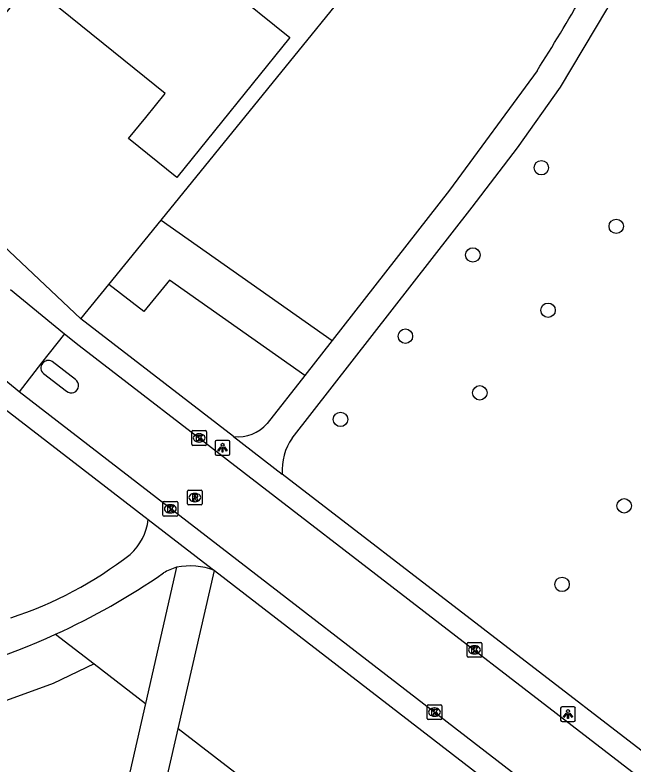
# Model space of a CAD drawing. Extents: x 159503 to 160347, y 382525 to 383272.
# Drawn here: x 160021.1 to 160063, y 382910.4 to 382961.2 of the extents above; entities that cross this region are included whole.
import ezdxf

# ---------------------------------------------------------------- set-up
doc = ezdxf.new("R2010")
doc.units = 0
for name, color, linetype in [('IMGEO_Boom', 7, 'Continuous'), ('IMGEO_Fietspad_open', 7, 'Continuous'), ('IMGEO_Groenvoorziening', 7, 'Continuous'), ('IMGEO_Kolk', 7, 'Continuous'), ('IMGEO_Lichtpunt', 7, 'Continuous'), ('IMGEO_Pand', 7, 'Continuous'), ('IMGEO_Rioolput', 7, 'Continuous'), ('IMGEO_Voetpad_halfverhard', 7, 'Continuous'), ('IMGEO_Voetpad_open', 7, 'Continuous')]:
    doc.layers.add(name, color=color, linetype=linetype)

msp = doc.modelspace()

# ---------------------------------------------------------------- linework, layer by layer
at = {"layer": 'IMGEO_Boom'}
for centre in [(160056.777, 382950.854), (160061.851, 382946.88), (160052.133, 382944.94), (160057.229, 382941.195), (160047.564, 382939.433), (160052.606, 382935.596), (160043.163, 382933.794), (160062.39, 382927.938), (160058.183, 382922.614)]:
    msp.add_circle(centre, 0.489, dxfattribs=at)
at = {"layer": 'IMGEO_Fietspad_open'}
for points in [[(160020.788, 382942.6), (160024.456, 382939.589)], [(160024.456, 382939.589), (160022.909, 382937.636), (160021.378, 382935.67)], [(160024.456, 382939.589), (160025.459, 382938.803), (160069.998, 382904.476), (160076.227, 382899.664)], [(160021.378, 382935.67), (160021.106, 382935.882), (160018.22, 382938.246)], [(160025.194, 382936.508), (160023.624, 382937.724)], [(160023.026, 382936.902), (160024.589, 382935.703)], [(160072.665, 382896.136), (160068.062, 382899.707), (160066.117, 382901.155), (160063.074, 382903.483), (160021.378, 382935.67)]]:
    msp.add_lwpolyline(points, dxfattribs=at)
for centre, radius, start, end in [((160023.377, 382937.276), 0.512, 61.093, 142.5695), ((160023.361, 382937.274), 0.501, 141.3505, 227.9967), ((160024.908, 382936.093), 0.504, 230.689, 55.4574)]:
    msp.add_arc(centre, radius, start, end, dxfattribs=at)
at = {"layer": 'IMGEO_Groenvoorziening'}
for points in [[(160031.009, 382947.305), (160052.413, 382973.653), (160074.019, 383000), (160086.515, 383015.238), (160064.154, 383036.884)], [(160027.46, 382942.936), (160031.009, 382947.305)], [(160031.009, 382947.305), (160042.591, 382939.142)], [(160025.568, 382940.607), (160027.46, 382942.936)], [(160040.742, 382936.775), (160031.571, 382943.239), (160029.837, 382941.105), (160027.46, 382942.936)], [(160023.853, 382919.231), (160026.463, 382917.219)], [(160026.463, 382917.219), (160023.698, 382915.886), (160018.766, 382914.115), (160013.958, 382912.93), (160007.888, 382911.617), (159998.661, 382910.612)], [(160026.463, 382917.219), (160029.949, 382914.53)], [(160043.686, 382903.936), (160032.153, 382912.831)]]:
    msp.add_lwpolyline(points, dxfattribs=at)
at = {"layer": 'IMGEO_Kolk'}
for p, q in [((160033.086, 382932.111), (160033.086, 382932.963)), ((160033.161, 382933.037), (160034.013, 382933.037)), ((160033.574, 382932.817), (160033.599, 382932.817)), ((160034.087, 382932.963), (160034.087, 382932.111)), ((160033.597, 382932.257), (160033.572, 382932.257)), ((160034.013, 382932.037), (160033.161, 382932.037)), ((160031.13, 382927.309), (160031.13, 382928.161)), ((160031.205, 382928.235), (160032.057, 382928.235)), ((160031.618, 382928.015), (160031.643, 382928.015)), ((160032.131, 382928.161), (160032.131, 382927.309)), ((160032.057, 382927.235), (160031.205, 382927.235)), ((160031.641, 382927.455), (160031.616, 382927.455)), ((160051.74, 382917.752), (160051.74, 382918.604)), ((160051.815, 382918.678), (160052.667, 382918.678)), ((160052.228, 382918.458), (160052.253, 382918.458)), ((160052.741, 382918.604), (160052.741, 382917.752)), ((160052.251, 382917.898), (160052.226, 382917.898)), ((160052.667, 382917.678), (160051.815, 382917.678)), ((160049.029, 382913.532), (160049.029, 382914.384)), ((160049.104, 382914.458), (160049.956, 382914.458)), ((160050.03, 382914.384), (160050.03, 382913.532)), ((160049.517, 382914.238), (160049.542, 382914.238)), ((160049.956, 382913.458), (160049.104, 382913.458)), ((160049.54, 382913.678), (160049.515, 382913.678))]:
    msp.add_line(p, q, dxfattribs=at)
for points in [[(160033.086, 382932.111), (160033.086, 382932.963)], [(160033.161, 382933.037), (160034.013, 382933.037)], [(160033.407, 382932.737), (160033.53, 382932.737), (160033.53, 382932.586), (160033.66, 382932.737), (160033.824, 382932.737), (160033.678, 382932.586), (160033.831, 382932.337), (160033.679, 382932.337), (160033.594, 382932.501), (160033.53, 382932.434), (160033.53, 382932.337), (160033.407, 382932.337), (160033.407, 382932.737)], [(160034.087, 382932.963), (160034.087, 382932.111)], [(160034.013, 382932.037), (160033.161, 382932.037)], [(160031.13, 382927.309), (160031.13, 382928.161)], [(160031.205, 382928.235), (160032.057, 382928.235)], [(160032.131, 382928.161), (160032.131, 382927.309)], [(160031.451, 382927.935), (160031.574, 382927.935), (160031.574, 382927.784), (160031.704, 382927.935), (160031.868, 382927.935), (160031.722, 382927.784), (160031.875, 382927.535), (160031.723, 382927.535), (160031.638, 382927.699), (160031.574, 382927.632), (160031.574, 382927.535), (160031.451, 382927.535), (160031.451, 382927.935)], [(160032.057, 382927.235), (160031.205, 382927.235)], [(160051.74, 382917.752), (160051.74, 382918.604)], [(160051.815, 382918.678), (160052.667, 382918.678)], [(160052.061, 382918.378), (160052.184, 382918.378), (160052.184, 382918.227), (160052.314, 382918.378), (160052.478, 382918.378), (160052.332, 382918.227), (160052.485, 382917.978), (160052.333, 382917.978), (160052.248, 382918.142), (160052.184, 382918.075), (160052.184, 382917.978), (160052.061, 382917.978), (160052.061, 382918.378)], [(160052.741, 382918.604), (160052.741, 382917.752)], [(160052.667, 382917.678), (160051.815, 382917.678)], [(160049.029, 382913.532), (160049.029, 382914.384)], [(160049.104, 382914.458), (160049.956, 382914.458)], [(160050.03, 382914.384), (160050.03, 382913.532)], [(160049.35, 382914.158), (160049.473, 382914.158), (160049.473, 382914.007), (160049.603, 382914.158), (160049.767, 382914.158), (160049.621, 382914.007), (160049.774, 382913.758), (160049.622, 382913.758), (160049.537, 382913.922), (160049.473, 382913.855), (160049.473, 382913.758), (160049.35, 382913.758), (160049.35, 382914.158)], [(160049.956, 382913.458), (160049.104, 382913.458)]]:
    msp.add_lwpolyline(points, dxfattribs=at)
for centre, start, end in [((160033.163, 382932.961), 91.552, 178.448), ((160033.163, 382932.961), 91.552, 178.448), ((160034.011, 382932.961), 1.552, 88.448), ((160034.011, 382932.961), 1.552, 88.448), ((160033.163, 382932.113), 181.552, 268.448), ((160033.163, 382932.113), 181.552, 268.448), ((160034.011, 382932.113), 271.552, 358.448), ((160034.011, 382932.113), 271.552, 358.448), ((160031.207, 382928.159), 91.552, 178.448), ((160031.207, 382928.159), 91.552, 178.448), ((160032.055, 382928.159), 1.552, 88.448), ((160032.055, 382928.159), 1.552, 88.448), ((160031.207, 382927.311), 181.552, 268.448), ((160031.207, 382927.311), 181.552, 268.448), ((160032.055, 382927.311), 271.552, 358.448), ((160032.055, 382927.311), 271.552, 358.448), ((160051.817, 382918.602), 91.552, 178.448), ((160051.817, 382918.602), 91.552, 178.448), ((160052.665, 382918.602), 1.552, 88.448), ((160052.665, 382918.602), 1.552, 88.448), ((160051.817, 382917.754), 181.552, 268.448), ((160051.817, 382917.754), 181.552, 268.448), ((160052.665, 382917.754), 271.552, 358.448), ((160052.665, 382917.754), 271.552, 358.448), ((160049.106, 382914.382), 91.552, 178.448), ((160049.106, 382914.382), 91.552, 178.448), ((160049.954, 382914.382), 1.552, 88.448), ((160049.954, 382914.382), 1.552, 88.448), ((160049.106, 382913.534), 181.552, 268.448), ((160049.106, 382913.534), 181.552, 268.448), ((160049.954, 382913.534), 271.552, 358.448), ((160049.954, 382913.534), 271.552, 358.448)]:
    msp.add_arc(centre, 0.0765, start, end, dxfattribs=at)
for centre, major_axis, ratio, start_param, end_param in [((160033.573, 382932.537), (-0.387, 0.002), 0.722429, 4.712389, 7.853982), ((160033.598, 382932.537), (-0.39, 0.002), 0.717154, 1.570796, 4.712389), ((160031.617, 382927.735), (-0.387, 0.002), 0.722429, 4.712389, 7.853982), ((160031.642, 382927.735), (-0.39, 0.002), 0.717154, 1.570796, 4.712389), ((160052.227, 382918.178), (-0.387, 0.002), 0.722429, 4.712389, 7.853982), ((160052.252, 382918.178), (-0.39, 0.002), 0.717154, 1.570796, 4.712389), ((160049.516, 382913.958), (-0.387, 0.002), 0.722429, 4.712389, 7.853982), ((160049.541, 382913.958), (-0.39, 0.002), 0.717154, 1.570796, 4.712389)]:
    msp.add_ellipse(centre, major_axis=major_axis, ratio=ratio, start_param=start_param, end_param=end_param, dxfattribs=at)
at = {"layer": 'IMGEO_Lichtpunt'}
for p, q in [((160034.674, 382932.276), (160034.674, 382931.469)), ((160034.674, 382932.276), (160034.674, 382931.469)), ((160035.576, 382932.371), (160034.768, 382932.371)), ((160035.576, 382932.371), (160034.768, 382932.371)), ((160035.67, 382931.469), (160035.67, 382932.276)), ((160035.67, 382931.469), (160035.67, 382932.276)), ((160034.768, 382931.375), (160035.576, 382931.375)), ((160034.768, 382931.375), (160035.576, 382931.375)), ((160058.986, 382914.322), (160058.178, 382914.322)), ((160058.986, 382914.322), (160058.178, 382914.322)), ((160058.084, 382914.227), (160058.084, 382913.42)), ((160058.084, 382914.227), (160058.084, 382913.42)), ((160059.08, 382913.42), (160059.08, 382914.227)), ((160059.08, 382913.42), (160059.08, 382914.227)), ((160058.178, 382913.326), (160058.986, 382913.326)), ((160058.178, 382913.326), (160058.986, 382913.326))]:
    msp.add_line(p, q, dxfattribs=at)
for points in [[(160035.048, 382931.94), (160035.087, 382931.912), (160034.899, 382931.65), (160034.861, 382931.677), (160035.048, 382931.94)], [(160035.15, 382931.892), (160035.197, 382931.892), (160035.197, 382931.57), (160035.15, 382931.57), (160035.15, 382931.892)], [(160035.26, 382931.912), (160035.298, 382931.939), (160035.485, 382931.677), (160035.446, 382931.649), (160035.26, 382931.912)], [(160058.458, 382913.891), (160058.497, 382913.863), (160058.309, 382913.601), (160058.271, 382913.628), (160058.458, 382913.891)], [(160058.56, 382913.843), (160058.607, 382913.843), (160058.607, 382913.521), (160058.56, 382913.521), (160058.56, 382913.843)], [(160058.67, 382913.863), (160058.708, 382913.89), (160058.895, 382913.628), (160058.856, 382913.6), (160058.67, 382913.863)]]:
    msp.add_lwpolyline(points, dxfattribs=at)
for centre in [(160035.173, 382932.074), (160058.583, 382914.025)]:
    msp.add_circle(centre, 0.0994, dxfattribs=at)
for centre, start, end in [((160034.768, 382932.276), 90, 180), ((160034.768, 382932.276), 90, 180), ((160035.576, 382932.276), 0, 90), ((160035.576, 382932.276), 0, 90), ((160034.768, 382931.469), 180, 270), ((160034.768, 382931.469), 180, 270), ((160035.576, 382931.469), 270, 0), ((160035.576, 382931.469), 270, 360), ((160058.178, 382914.227), 90, 180), ((160058.178, 382914.227), 90, 180), ((160058.986, 382914.227), 0, 90), ((160058.986, 382914.227), 0, 90), ((160058.178, 382913.42), 180, 270), ((160058.178, 382913.42), 180, 270), ((160058.986, 382913.42), 270, 0), ((160058.986, 382913.42), 270, 360)]:
    msp.add_arc(centre, 0.0946, start, end, dxfattribs=at)
at = {"layer": 'IMGEO_Pand'}
msp.add_lwpolyline([(160011.78, 382954.169), (160012.771, 382955.393), (160011.986, 382956.029), (160012.916, 382957.191), (160007.749, 382961.454), (160012.437, 382967.265), (160013.346, 382966.541), (160016.393, 382970.234), (160017.292, 382969.479), (160020.71, 382973.659), (160024.597, 382970.514), (160034.771, 382962.282), (160035.463, 382963.138), (160039.738, 382959.678), (160032.064, 382950.194), (160028.799, 382952.836), (160029.96, 382954.246), (160031.282, 382955.879), (160022.074, 382963.331), (160017.918, 382958.195), (160018.929, 382957.378), (160015.521, 382953.167), (160015.375, 382953.286), (160014.004, 382951.592)], dxfattribs=at)
at = {"layer": 'IMGEO_Rioolput'}
for p, q in [((160032.793, 382928.072), (160032.793, 382928.924)), ((160032.868, 382928.998), (160033.72, 382928.998)), ((160033.281, 382928.778), (160033.306, 382928.778)), ((160033.794, 382928.924), (160033.794, 382928.072)), ((160033.72, 382927.998), (160032.868, 382927.998)), ((160033.304, 382928.218), (160033.279, 382928.218))]:
    msp.add_line(p, q, dxfattribs=at)
for points in [[(160032.793, 382928.072), (160032.793, 382928.924)], [(160032.868, 382928.998), (160033.72, 382928.998)], [(160033.382, 382928.696), (160033.13, 382928.698), (160033.13, 382928.298)], [(160033.308, 382928.617), (160033.254, 382928.617), (160033.254, 382928.536)], [(160033.254, 382928.536), (160033.306, 382928.536)], [(160033.794, 382928.924), (160033.794, 382928.072)], [(160033.72, 382927.998), (160032.868, 382927.998)], [(160033.13, 382928.298), (160033.254, 382928.298), (160033.254, 382928.46), (160033.265, 382928.46)], [(160033.312, 382928.431), (160033.383, 382928.298), (160033.523, 382928.298), (160033.458, 382928.424)]]:
    msp.add_lwpolyline(points, dxfattribs=at)
for centre, radius, start, end in [((160032.87, 382928.922), 0.0765, 91.552, 178.448), ((160032.87, 382928.922), 0.0765, 91.552, 178.448), ((160033.29, 382928.725), 0.19, 274.7715, 282.9687), ((160033.314, 382928.521), 0.0964, 77.0061, 93.1865), ((160033.328, 382928.578), 0.0378, 276.6634, 79.6772), ((160033.381, 382928.586), 0.109, 350.3612, 89.416), ((160033.379, 382928.586), 0.112, 277.5842, 350.9817), ((160033.718, 382928.922), 0.0765, 1.552, 88.448), ((160033.718, 382928.922), 0.0765, 1.552, 88.448), ((160032.87, 382928.074), 0.0765, 181.552, 268.448), ((160032.87, 382928.074), 0.0765, 181.552, 268.448), ((160033.264, 382928.407), 0.0533, 26.0293, 88.6989), ((160033.363, 382928.371), 0.108, 29.5134, 73.7905), ((160033.718, 382928.074), 0.0765, 271.552, 358.448), ((160033.718, 382928.074), 0.0765, 271.552, 358.448)]:
    msp.add_arc(centre, radius, start, end, dxfattribs=at)
for centre, major_axis, ratio, start_param, end_param in [((160033.28, 382928.498), (-0.387, 0.002), 0.722429, 4.712389, 7.853982), ((160033.305, 382928.498), (-0.39, 0.002), 0.717154, 1.570796, 4.712389)]:
    msp.add_ellipse(centre, major_axis=major_axis, ratio=ratio, start_param=start_param, end_param=end_param, dxfattribs=at)
at = {"layer": 'IMGEO_Voetpad_halfverhard'}
for points in [[(160039.892, 382932.533), (160052.089, 382948.183), (160055.15, 382952.189), (160058.065, 382956.302), (160061.224, 382961.584), (160064.191, 382966.975)], [(160056.483, 382957.417), (160050.543, 382949.325), (160042.591, 382939.142)], [(160042.591, 382939.142), (160040.742, 382936.775)], [(160040.742, 382936.775), (160038.205, 382933.526)], [(160032.06, 382923.772), (160029.949, 382914.53)], [(160032.153, 382912.831), (160034.617, 382923.561)], [(160029.949, 382914.53), (160025.314, 382894.239)], [(160027.892, 382894.281), (160032.153, 382912.831)]]:
    msp.add_lwpolyline(points, dxfattribs=at)
for centre, radius, start, end in [((159940.98, 383030.78), 136.832, 327.57772, 332.61456), ((160036.194, 382935.288), 2.674, 264.1891, 318.7716), ((160042.931, 382930.377), 3.726, 144.6503, 184.4032), ((160026.383, 382927.461), 3.784, 311.9866, 353.2095), ((160012.526, 382945.745), 26.713, 288.1107, 307.8413), ((160033.087, 382920.144), 3.77, 105.8008, 120.6428), ((160032.977, 382919.283), 4.582, 69.0237, 101.5418), ((160004.32, 382962.098), 47.108, 294.4971, 304.7409), ((160004.319, 382962.136), 47.142, 280.9515, 294.4793)]:
    msp.add_arc(centre, radius, start, end, dxfattribs=at)
at = {"layer": 'IMGEO_Voetpad_open'}
for points in [[(160014.004, 382951.592), (160020.709, 382945.19), (160025.568, 382940.607)], [(160035.923, 382932.628), (160025.568, 382940.607)], [(160020.444, 382934.49), (160030.14, 382927.014)], [(160035.923, 382932.628), (160039.216, 382930.091)], [(160066.447, 382909.109), (160039.216, 382930.091)], [(160030.14, 382927.014), (160034.47, 382923.674), (160034.617, 382923.561)], [(160034.617, 382923.561), (160052.844, 382909.5)]]:
    msp.add_lwpolyline(points, dxfattribs=at)

doc.saveas('drawing.dxf')
